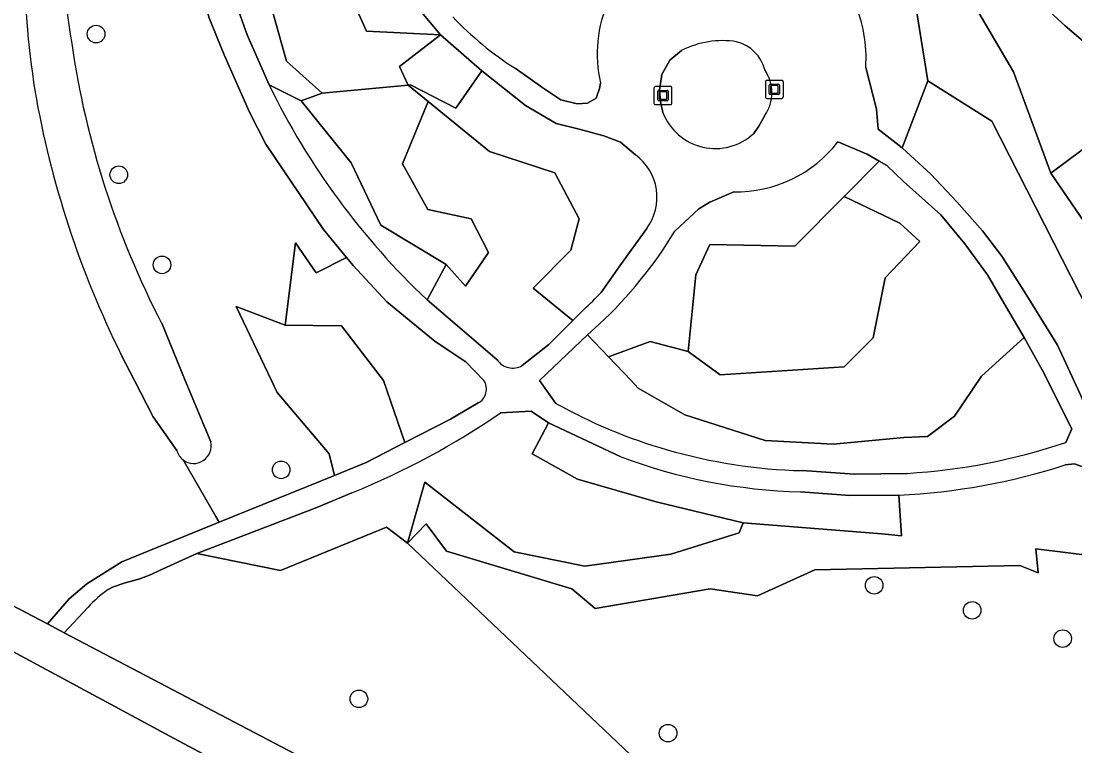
# Model space of a CAD drawing. Extents: x 160732 to 162107, y 387428 to 388479.
# Drawn here: x 160764.5 to 160823.1, y 388229.7 to 388270 of the extents above; entities that cross this region are included whole.
import ezdxf

# ---------------------------------------------------------------- set-up
doc = ezdxf.new("R2010")
doc.units = 0
for name, color, linetype in [('IMGEO_Boom', 7, 'Continuous'), ('IMGEO_Groenvoorziening', 7, 'Continuous'), ('IMGEO_Kunstobject', 7, 'Continuous'), ('IMGEO_Voetpad_gesloten', 7, 'Continuous'), ('IMGEO_Voetpad_open', 7, 'Continuous'), ('IMGEO_Waterloop', 7, 'Continuous')]:
    doc.layers.add(name, color=color, linetype=linetype)

msp = doc.modelspace()

# ---------------------------------------------------------------- linework, layer by layer
at = {"layer": 'IMGEO_Boom'}
for centre in [(160768.679, 388269.258), (160769.941, 388261.436), (160772.346, 388256.427), (160778.976, 388245.03), (160811.963, 388238.612), (160817.416, 388237.222), (160822.45, 388235.65), (160783.299, 388232.305), (160800.499, 388230.393)]:
    msp.add_circle(centre, 0.489, dxfattribs=at)
at = {"layer": 'IMGEO_Groenvoorziening'}
for points in [[(160769.515, 388307.073), (160769.758, 388317.535), (160767.675, 388317.521), (160763.897, 388317.505), (160763.922, 388319.595), (160755.985, 388319.522), (160752.017, 388319.486), (160756.525, 388258.235), (160757.159, 388248.492), (160759.795, 388246.8), (160760.285, 388239.445), (160765.972, 388236.463), (160767.186, 388237.86), (160768.163, 388238.698), (160770.116, 388239.927), (160775.533, 388242.124), (160775.347, 388242.444), (160773.518, 388245.587)], [(160776.071, 388272.085), (160777.085, 388269.216), (160778.313, 388266.426), (160780.096, 388265.548), (160781.25, 388265.971), (160779.263, 388267.755), (160777.476, 388274.189), (160778.251, 388277.812), (160778.018, 388278.98), (160779.616, 388279.671), (160780.269, 388285.529), (160776.436, 388284.803)], [(160783.767, 388283.665), (160783.955, 388284.25), (160782.32, 388284.447), (160781.148, 388282.565), (160780.616, 388275.462), (160783.037, 388270.931), (160783.727, 388269.422), (160787.846, 388269.209), (160785.752, 388271.729)], [(160773.518, 388245.587), (160775.347, 388242.444), (160775.533, 388242.124), (160781.938, 388244.722), (160781.637, 388245.916), (160778.756, 388249.336), (160778.438, 388250), (160776.466, 388254.117), (160779.196, 388253.069), (160779.768, 388257.659), (160780.929, 388255.986), (160782.612, 388256.84), (160781.323, 388258.394), (160778.127, 388263.146), (160777.211, 388264.914), (160775.805, 388268.11), (160774.953, 388270.198), (160774.356, 388272.627), (160774.079, 388274.055), (160774.08, 388276.82)], [(160811.496, 388267.404), (160812.088, 388265.085), (160812.194, 388263.977), (160813.516, 388262.928), (160814.954, 388266.653), (160814.117, 388271.845), (160817.283, 388271.3), (160819.723, 388267.154), (160821.79, 388261.532), (160825.211, 388264.062), (160824.911, 388265.114), (160826.37, 388265.69), (160826.065, 388266.022), (160825.085, 388267.215), (160823.6, 388268.855), (160822.592, 388269.708), (160821.032, 388271.148), (160820.291, 388271.605)], [(160801.255, 388268.35), (160800.606, 388267.812), (160800.159, 388267.002), (160800.031, 388266.139), (160800.073, 388265.5), (160800.215, 388264.895)], [(160794.266, 388264.285), (160792.563, 388265.287), (160790.13, 388267.208), (160788.695, 388265.145), (160786.163, 388266.432), (160786.037, 388266.42), (160787.16, 388265.504), (160790.57, 388262.725), (160794.206, 388261.543), (160795.548, 388258.995), (160795.084, 388257.24), (160792.996, 388255.137), (160795.205, 388253.336), (160795.819, 388253.953)], [(160791.989, 388267.355), (160793.532, 388266.267), (160794.534, 388265.607), (160795.45, 388265.372), (160796.019, 388265.41), (160796.494, 388265.692), (160796.686, 388266.225), (160796.736, 388266.525)], [(160787.089, 388254.49), (160788.153, 388256.455), (160784.514, 388258.64), (160782.864, 388262.09), (160780.096, 388265.548), (160778.313, 388266.426)], [(160823.883, 388253.869), (160818.501, 388264.419), (160814.954, 388266.653), (160813.516, 388262.928), (160813.537, 388262.911), (160815.113, 388261.462), (160816.562, 388259.928), (160818, 388258.32), (160819.066, 388256.913), (160820.419, 388254.783), (160822.155, 388251.97), (160823.434, 388249.2), (160824.302, 388247.189), (160826.952, 388247.833), (160831.217, 388244.659), (160835.897, 388238.718), (160838.239, 388237.227), (160842.686, 388236.581), (160845.97, 388238.078), (160845.988, 388234.653), (160848.018, 388234.949)], [(160795.548, 388258.995), (160794.206, 388261.543), (160790.57, 388262.725), (160787.16, 388265.504), (160785.721, 388262.036), (160787.14, 388259.513), (160789.554, 388258.987), (160790.513, 388257.123), (160789.224, 388255.252), (160788.153, 388256.455), (160787.089, 388254.49), (160790.991, 388251.155)], [(160805.265, 388263.739), (160805.549, 388264.136), (160805.883, 388264.726)], [(160798.69, 388262.538), (160797.845, 388263.248), (160796.932, 388263.608), (160795.544, 388263.968), (160794.266, 388264.285)], [(160838.818, 388256.774), (160838.189, 388255.429), (160829.497, 388257.267), (160828.422, 388259.715), (160829.535, 388261.014), (160829.659, 388262.528), (160828.373, 388263.874), (160826.607, 388262.909), (160825.211, 388264.062), (160821.79, 388261.532), (160825.738, 388255.761), (160828.574, 388255.892), (160836.716, 388251.766), (160838.218, 388250), (160841.153, 388246.547), (160846.726, 388246.922), (160851.851, 388248.517), (160852.746, 388249.164), (160853.503, 388250), (160853.987, 388250.799), (160854.379, 388251.86), (160854.492, 388252.416), (160854.544, 388253.548), (160854.146, 388256.18)], [(160810.303, 388260.235), (160812.245, 388262.194), (160811.572, 388262.59), (160809.946, 388263.264)], [(160804.15, 388260.492), (160802.827, 388259.912), (160802.205, 388259.536), (160800.88, 388258.299)], [(160796.67, 388253.133), (160796.021, 388252.536), (160797.185, 388251.314), (160799.495, 388252.162), (160801.625, 388251.607), (160802.035, 388255.866), (160802.829, 388257.558), (160807.553, 388257.46), (160810.303, 388260.235)], [(160792.376, 388250.829), (160793.87, 388251.996), (160795.205, 388253.336), (160792.996, 388255.137), (160795.084, 388257.24), (160795.548, 388258.995)], [(160796.777, 388254.892), (160797.817, 388256.365), (160799.309, 388258.453)], [(160782.612, 388256.84), (160780.929, 388255.986), (160779.768, 388257.659), (160779.196, 388253.069), (160782.336, 388253.031), (160784.665, 388250), (160785.853, 388246.544), (160788.398, 388247.855), (160789.932, 388248.751)], [(160790.252, 388250), (160789.257, 388251.028), (160787.545, 388252.173), (160784.86, 388254.367), (160782.985, 388256.391), (160782.612, 388256.84)], [(160772.327, 388253.179), (160773.642, 388250), (160775.054, 388246.588)], [(160798.831, 388249.581), (160798.437, 388250), (160797.185, 388251.314), (160796.021, 388252.536), (160793.354, 388250), (160794.249, 388248.728)], [(160822.618, 388246.554), (160822.965, 388247.318), (160821.325, 388250.56), (160820.31, 388252.391), (160817.941, 388250.243), (160816.436, 388248.008), (160814.931, 388246.89), (160813.609, 388246.836), (160809.674, 388246.454), (160805.902, 388246.658), (160801.428, 388248.086), (160798.831, 388249.581)], [(160773.172, 388246.101), (160771.85, 388247.988), (160770.815, 388250), (160770.081, 388251.427)], [(160799.836, 388243.258), (160795.459, 388244.509), (160792.934, 388245.918), (160793.848, 388247.649), (160792.874, 388248.286), (160791.183, 388248.204)], [(160797.838, 388245.771), (160793.848, 388247.649), (160792.934, 388245.918), (160795.459, 388244.509), (160799.836, 388243.258), (160804.685, 388242.08), (160812.383, 388241.484), (160813.488, 388241.361), (160813.342, 388243.632), (160810.603, 388243.615), (160807.871, 388243.81)], [(160825.411, 388242.93), (160824.483, 388244.869), (160823.118, 388245.371), (160822.592, 388245.303)], [(160807.952, 388244.988), (160810.872, 388244.787), (160813.799, 388244.838)], [(160782.912, 388243.761), (160780.953, 388242.942), (160774.291, 388240.38), (160778.942, 388239.429), (160784.826, 388241.849), (160785.997, 388240.951), (160786.976, 388244.346), (160791.929, 388240.476), (160795.868, 388239.676), (160800.653, 388240.34), (160804.446, 388241.534), (160804.685, 388242.08), (160799.836, 388243.258)], [(160813.342, 388243.632), (160813.488, 388241.361), (160812.383, 388241.484), (160804.685, 388242.08), (160804.446, 388241.534), (160800.653, 388240.34), (160795.868, 388239.676), (160791.929, 388240.476), (160786.976, 388244.346), (160785.997, 388240.951), (160787.035, 388242.034), (160788.17, 388240.514), (160795.149, 388238.416), (160796.448, 388237.328), (160802.832, 388238.416), (160805.474, 388238.032), (160808.657, 388239.478), (160820.059, 388239.719), (160821.089, 388239.316), (160820.957, 388240.637), (160825.759, 388240.056), (160826.802, 388240.829), (160825.411, 388242.93)], [(160785.997, 388240.951), (160784.826, 388241.849), (160778.942, 388239.429), (160774.291, 388240.38), (160772.205, 388239.43), (160771.744, 388239.219), (160771.114, 388238.979), (160770.785, 388238.888), (160770.302, 388238.745), (160769.591, 388238.519), (160769.358, 388238.387)], [(160827.479, 388234.76), (160825.536, 388238.307), (160825.759, 388240.056), (160820.957, 388240.637), (160821.089, 388239.316), (160820.059, 388239.719), (160808.657, 388239.478), (160805.474, 388238.032), (160802.832, 388238.416), (160796.448, 388237.328), (160795.149, 388238.416), (160788.17, 388240.514), (160787.035, 388242.034), (160785.997, 388240.951), (160800.95, 388226.784)], [(160800.95, 388226.784), (160785.997, 388240.951)], [(160768.218, 388237.384), (160766.897, 388235.977), (160780.509, 388228.837), (160789.176, 388224.238), (160790.982, 388223.302)], [(160776.812, 388211.908), (160778.801, 388215.713), (160781.176, 388219.288), (160783.913, 388222.596), (160785, 388223.715), (160773.267, 388229.959), (160761.855, 388236.107)]]:
    msp.add_lwpolyline(points, dxfattribs=at)
for points in [[(160776.436, 388284.803), (160780.269, 388285.529), (160779.616, 388279.671), (160778.018, 388278.98), (160778.251, 388277.812), (160777.476, 388274.189), (160779.263, 388267.755), (160781.25, 388265.971), (160786.037, 388266.42), (160785.563, 388267.446), (160787.846, 388269.209), (160783.727, 388269.422), (160783.037, 388270.931), (160780.616, 388275.462), (160781.148, 388282.565), (160782.32, 388284.447), (160783.955, 388284.25), (160784.722, 388286.636), (160784.793, 388287.983), (160784.281, 388289.289), (160779.856, 388291.104), (160778.841, 388290.338)], [(160819.723, 388267.154), (160817.283, 388271.3), (160814.117, 388271.845), (160814.954, 388266.653), (160818.501, 388264.419), (160823.883, 388253.869), (160827.209, 388250.641), (160828.944, 388251.702), (160825.738, 388255.761), (160821.79, 388261.532)], [(160786.163, 388266.432), (160788.695, 388265.145), (160790.13, 388267.208), (160787.846, 388269.209), (160785.563, 388267.446), (160786.037, 388266.42)], [(160789.224, 388255.252), (160790.513, 388257.123), (160789.554, 388258.987), (160787.14, 388259.513), (160785.721, 388262.036), (160787.16, 388265.504), (160786.037, 388266.42), (160781.25, 388265.971), (160780.096, 388265.548), (160782.864, 388262.09), (160784.514, 388258.64), (160788.153, 388256.455)], [(160812.245, 388262.194), (160810.303, 388260.235), (160813.39, 388258.75), (160814.498, 388257.725), (160812.575, 388255.698), (160811.914, 388252.368), (160810.294, 388250.762), (160803.4, 388250.307), (160801.625, 388251.607), (160799.495, 388252.162), (160797.185, 388251.314), (160798.437, 388250), (160798.831, 388249.581), (160801.428, 388248.086), (160805.902, 388246.658), (160809.674, 388246.454), (160813.609, 388246.836), (160814.931, 388246.89), (160816.436, 388248.008), (160817.941, 388250.243), (160820.31, 388252.391), (160819.332, 388254.058), (160818.267, 388255.869), (160817.01, 388257.595), (160815.667, 388259.215), (160813.602, 388261.065), (160812.674, 388261.942)], [(160803.4, 388250.307), (160810.294, 388250.762), (160811.914, 388252.368), (160812.575, 388255.698), (160814.498, 388257.725), (160813.39, 388258.75), (160810.303, 388260.235), (160807.553, 388257.46), (160802.829, 388257.558), (160802.035, 388255.866), (160801.625, 388251.607)], [(160784.665, 388250), (160782.336, 388253.031), (160779.196, 388253.069), (160776.466, 388254.117), (160778.438, 388250), (160778.756, 388249.336), (160781.637, 388245.916), (160781.938, 388244.722), (160783.706, 388245.439), (160785.853, 388246.544)]]:
    msp.add_lwpolyline(points, close=True, dxfattribs=at)
for centre, radius, start, end in [((160804.926, 388274.948), 38.115, 164.00142, 189.39498), ((160820.519, 388274.597), 55.894, 172.90727, 188.73113), ((160803.806, 388268.145), 7.253, 155.64792, 192.90875), ((160803.754, 388267.926), 7.759, 356.14186, 24.10426), ((160802.087, 388283.159), 18.755, 223.6662, 237.42478), ((160816.009, 388275.821), 49.202, 188.29074, 207.39881), ((160803.53, 388263.836), 5.055, 81.08399, 116.7516), ((160803.775, 388266.725), 2.173, 14.24959, 75.64082), ((160804.016, 388265.992), 2.255, 325.8669, 34.22354), ((160815.096, 388284.277), 40.886, 205.88716, 226.76356), ((160818.071, 388275.269), 53.587, 189.83921, 206.41861), ((160803.129, 388266.018), 3.124, 201.08006, 313.13297), ((160804.302, 388267.619), 7.128, 268.77474, 322.34519), ((160796.98, 388260.19), 2.905, 323.28841, 53.94455), ((160780.189, 388270.863), 24.207, 312.90986, 328.73393), ((160780.949, 388270.082), 21.937, 312.67407, 316.17824), ((160791.856, 388251.721), 1.034, 213.20576, 256.67538), ((160791.855, 388251.719), 1.032, 256.74734, 300.35854), ((160789.53, 388249.52), 0.867, 297.62645, 33.63284), ((160766.716, 388283.83), 43.219, 292.00795, 304.47949), ((160808.72, 388274.765), 29.788, 240.9355, 253.88774), ((160774.109, 388246.36), 0.973, 232.59794, 13.58605), ((160811.757, 388278.851), 34.074, 273.43529, 288.58674), ((160774.113, 388246.361), 0.976, 195.4384, 232.45468), ((160808.719, 388274.789), 29.811, 253.90237, 268.52608), ((160808.691, 388274.651), 30.852, 249.40427, 268.47709), ((160811.753, 388278.868), 35.272, 272.58266, 287.89728), ((160773.685, 388232.319), 7.453, 125.49524, 137.18898)]:
    msp.add_arc(centre, radius, start, end, dxfattribs=at)
at = {"layer": 'IMGEO_Kunstobject'}
for p, q in [((160805.911, 388266.6), (160805.911, 388265.759)), ((160805.911, 388266.6), (160805.911, 388265.759)), ((160806.827, 388266.684), (160805.986, 388266.684)), ((160806.827, 388266.684), (160805.986, 388266.684)), ((160806.125, 388265.948), (160806.125, 388266.422)), ((160806.175, 388266.472), (160806.649, 388266.472)), ((160806.205, 388266.372), (160806.205, 388265.998)), ((160806.599, 388266.392), (160806.225, 388266.392)), ((160806.619, 388265.998), (160806.619, 388266.372)), ((160806.699, 388266.422), (160806.699, 388265.948)), ((160806.911, 388265.768), (160806.911, 388266.609)), ((160806.911, 388265.768), (160806.911, 388266.609)), ((160799.715, 388266.256), (160799.715, 388265.415)), ((160799.715, 388266.256), (160799.715, 388265.415)), ((160800.631, 388266.34), (160799.79, 388266.34)), ((160800.631, 388266.34), (160799.79, 388266.34)), ((160799.929, 388265.604), (160799.929, 388266.078)), ((160799.979, 388266.128), (160800.453, 388266.128)), ((160800.009, 388266.028), (160800.009, 388265.654)), ((160800.403, 388266.048), (160800.029, 388266.048)), ((160800.423, 388265.654), (160800.423, 388266.028)), ((160800.503, 388266.078), (160800.503, 388265.604)), ((160800.715, 388265.424), (160800.715, 388266.265)), ((160800.715, 388265.424), (160800.715, 388266.265)), ((160806.649, 388265.898), (160806.175, 388265.898)), ((160806.225, 388265.978), (160806.599, 388265.978)), ((160799.799, 388265.34), (160800.64, 388265.34)), ((160799.799, 388265.34), (160800.64, 388265.34)), ((160800.453, 388265.554), (160799.979, 388265.554)), ((160800.029, 388265.634), (160800.403, 388265.634)), ((160805.995, 388265.684), (160806.836, 388265.684)), ((160805.995, 388265.684), (160806.836, 388265.684))]:
    msp.add_line(p, q, dxfattribs=at)
for centre, radius, start, end in [((160805.989, 388266.606), 0.0779, 92.4484, 184.28452), ((160805.989, 388266.606), 0.0779, 92.4484, 184.28452), ((160806.175, 388266.422), 0.05, 90, 180), ((160806.225, 388266.372), 0.02, 90, 180), ((160806.599, 388266.372), 0.02, 360, 90), ((160806.649, 388266.422), 0.05, 360, 90), ((160806.833, 388266.606), 0.0779, 2.4484, 94.28452), ((160806.833, 388266.606), 0.0779, 2.4484, 94.28452), ((160799.793, 388266.262), 0.0779, 92.4484, 184.28452), ((160799.793, 388266.262), 0.0779, 92.4484, 184.28452), ((160799.979, 388266.078), 0.05, 90, 180), ((160800.029, 388266.028), 0.02, 90, 180), ((160800.403, 388266.028), 0.02, 360, 90), ((160800.453, 388266.078), 0.05, 360, 90), ((160800.637, 388266.262), 0.0779, 2.4484, 94.28452), ((160800.637, 388266.262), 0.0779, 2.4484, 94.28452), ((160805.989, 388265.762), 0.0779, 182.4484, 274.28452), ((160805.989, 388265.762), 0.0779, 182.4484, 274.28452), ((160806.175, 388265.948), 0.05, 180, 270), ((160806.225, 388265.998), 0.02, 180, 270), ((160806.599, 388265.998), 0.02, 270, 0), ((160806.649, 388265.948), 0.05, 270, 0), ((160806.833, 388265.762), 0.0779, 272.4484, 4.28452), ((160806.833, 388265.762), 0.0779, 272.4484, 4.28452), ((160799.793, 388265.418), 0.0779, 182.4484, 274.28452), ((160799.793, 388265.418), 0.0779, 182.4484, 274.28452), ((160799.979, 388265.604), 0.05, 180, 270), ((160800.029, 388265.654), 0.02, 180, 270), ((160800.403, 388265.654), 0.02, 270, 0), ((160800.453, 388265.604), 0.05, 270, 0), ((160800.637, 388265.418), 0.0779, 272.4484, 4.28452), ((160800.637, 388265.418), 0.0779, 272.4484, 4.28452)]:
    msp.add_arc(centre, radius, start, end, dxfattribs=at)
at = {"layer": 'IMGEO_Voetpad_gesloten'}
for points in [[(160790.982, 388223.302), (160789.176, 388224.238), (160780.509, 388228.837), (160766.897, 388235.977), (160765.972, 388236.463), (160760.285, 388239.445), (160760.548, 388235.506)], [(160761.855, 388236.107), (160773.267, 388229.959), (160785, 388223.715), (160787.96, 388222.085)]]:
    msp.add_lwpolyline(points, dxfattribs=at)
at = {"layer": 'IMGEO_Voetpad_open'}
for points in [[(160774.08, 388276.82), (160774.079, 388274.055), (160774.356, 388272.627), (160774.953, 388270.198), (160775.805, 388268.11), (160777.211, 388264.914), (160778.127, 388263.146), (160781.323, 388258.394), (160782.612, 388256.84), (160782.985, 388256.391), (160784.86, 388254.367), (160787.545, 388252.173), (160789.257, 388251.028), (160790.252, 388250)], [(160778.313, 388266.426), (160777.085, 388269.216), (160776.071, 388272.085)], [(160785.752, 388271.729), (160787.846, 388269.209), (160790.13, 388267.208), (160792.563, 388265.287), (160794.266, 388264.285), (160795.544, 388263.968), (160796.932, 388263.608), (160797.845, 388263.248), (160798.69, 388262.538)], [(160820.291, 388271.605), (160821.032, 388271.148), (160822.592, 388269.708), (160823.6, 388268.855), (160825.085, 388267.215), (160826.065, 388266.022), (160826.37, 388265.69), (160826.584, 388265.457), (160827.386, 388264.488), (160827.961, 388264.062), (160828.373, 388263.874), (160829.659, 388262.528)], [(160800.215, 388264.895), (160800.073, 388265.5), (160800.031, 388266.139), (160800.159, 388267.002), (160800.606, 388267.812), (160801.255, 388268.35)], [(160796.736, 388266.525), (160796.686, 388266.225), (160796.494, 388265.692), (160796.019, 388265.41), (160795.45, 388265.372), (160794.534, 388265.607), (160793.532, 388266.267), (160791.989, 388267.355)], [(160826.459, 388243.475), (160824.674, 388246.326), (160824.302, 388247.189), (160823.434, 388249.2), (160822.155, 388251.97), (160820.419, 388254.783), (160819.066, 388256.913), (160818, 388258.32), (160816.562, 388259.928), (160815.113, 388261.462), (160813.537, 388262.911), (160813.516, 388262.928), (160812.194, 388263.977), (160812.088, 388265.085), (160811.496, 388267.404)], [(160805.883, 388264.726), (160805.549, 388264.136), (160805.265, 388263.739)], [(160809.946, 388263.264), (160811.572, 388262.59), (160812.245, 388262.194), (160812.674, 388261.942), (160813.602, 388261.065), (160815.667, 388259.215), (160817.01, 388257.595), (160818.267, 388255.869), (160819.332, 388254.058), (160820.31, 388252.391), (160821.325, 388250.56), (160822.965, 388247.318), (160822.618, 388246.554)], [(160800.88, 388258.299), (160802.205, 388259.536), (160802.827, 388259.912), (160804.15, 388260.492)], [(160799.309, 388258.453), (160797.817, 388256.365), (160796.777, 388254.892)], [(160790.991, 388251.155), (160787.089, 388254.49)], [(160795.819, 388253.953), (160795.205, 388253.336), (160793.87, 388251.996), (160792.376, 388250.829)], [(160794.249, 388248.728), (160793.354, 388250), (160796.021, 388252.536), (160796.67, 388253.133)], [(160789.932, 388248.751), (160788.398, 388247.855), (160785.853, 388246.544), (160783.706, 388245.439), (160781.938, 388244.722), (160775.533, 388242.124), (160770.116, 388239.927), (160768.163, 388238.698), (160767.186, 388237.86), (160765.972, 388236.463), (160766.897, 388235.977), (160768.218, 388237.384)], [(160791.183, 388248.204), (160792.874, 388248.286), (160793.848, 388247.649), (160797.838, 388245.771)], [(160822.592, 388245.303), (160823.118, 388245.371), (160824.483, 388244.869), (160825.411, 388242.93), (160826.802, 388240.829)], [(160813.799, 388244.838), (160810.872, 388244.787), (160807.952, 388244.988)], [(160769.358, 388238.387), (160769.591, 388238.519), (160770.302, 388238.745), (160770.785, 388238.888), (160771.114, 388238.979), (160771.744, 388239.219), (160772.205, 388239.43), (160774.291, 388240.38), (160780.953, 388242.942), (160782.912, 388243.761)], [(160807.871, 388243.81), (160810.603, 388243.615), (160813.342, 388243.632)]]:
    msp.add_lwpolyline(points, dxfattribs=at)
for centre, radius, start, end in [((160803.806, 388268.145), 7.253, 155.64792, 192.90875), ((160803.754, 388267.926), 7.759, 356.14186, 24.10426), ((160802.087, 388283.159), 18.755, 223.6662, 237.42478), ((160803.53, 388263.836), 5.055, 81.08399, 116.7516), ((160803.775, 388266.725), 2.173, 14.24959, 75.64082), ((160804.016, 388265.992), 2.255, 325.8669, 34.22354), ((160815.096, 388284.277), 40.886, 205.88716, 226.76356), ((160803.129, 388266.018), 3.124, 201.08006, 313.13297), ((160804.302, 388267.619), 7.128, 268.77474, 322.34519), ((160796.98, 388260.19), 2.905, 323.28841, 53.94455), ((160780.189, 388270.863), 24.207, 312.90986, 328.73393), ((160780.949, 388270.082), 21.937, 312.67407, 316.17824), ((160791.856, 388251.721), 1.034, 213.20576, 256.67538), ((160791.855, 388251.719), 1.032, 256.74734, 300.35854), ((160789.53, 388249.52), 0.867, 297.62645, 33.63284), ((160766.716, 388283.83), 43.219, 292.00795, 304.47949), ((160808.72, 388274.765), 29.788, 240.9355, 253.88774), ((160811.757, 388278.851), 34.074, 273.43529, 288.58674), ((160808.719, 388274.789), 29.811, 253.90237, 268.52608), ((160808.691, 388274.651), 30.852, 249.40427, 268.47709), ((160811.753, 388278.868), 35.272, 272.58266, 287.89728), ((160773.685, 388232.319), 7.453, 125.49524, 137.18898)]:
    msp.add_arc(centre, radius, start, end, dxfattribs=at)
at = {"layer": 'IMGEO_Waterloop'}
for points in [[(160775.054, 388246.588), (160773.642, 388250), (160772.327, 388253.179)], [(160770.081, 388251.427), (160770.815, 388250), (160771.85, 388247.988), (160773.172, 388246.101)]]:
    msp.add_lwpolyline(points, dxfattribs=at)
for centre, radius, start, end in [((160804.926, 388274.948), 38.115, 164.00142, 189.39498), ((160820.519, 388274.597), 55.894, 172.90727, 188.73113), ((160816.009, 388275.821), 49.202, 188.29074, 207.39881), ((160818.071, 388275.269), 53.587, 189.83921, 206.41861), ((160774.109, 388246.36), 0.973, 232.59794, 13.58605), ((160774.113, 388246.361), 0.976, 195.4384, 232.45468)]:
    msp.add_arc(centre, radius, start, end, dxfattribs=at)

doc.saveas('drawing.dxf')
